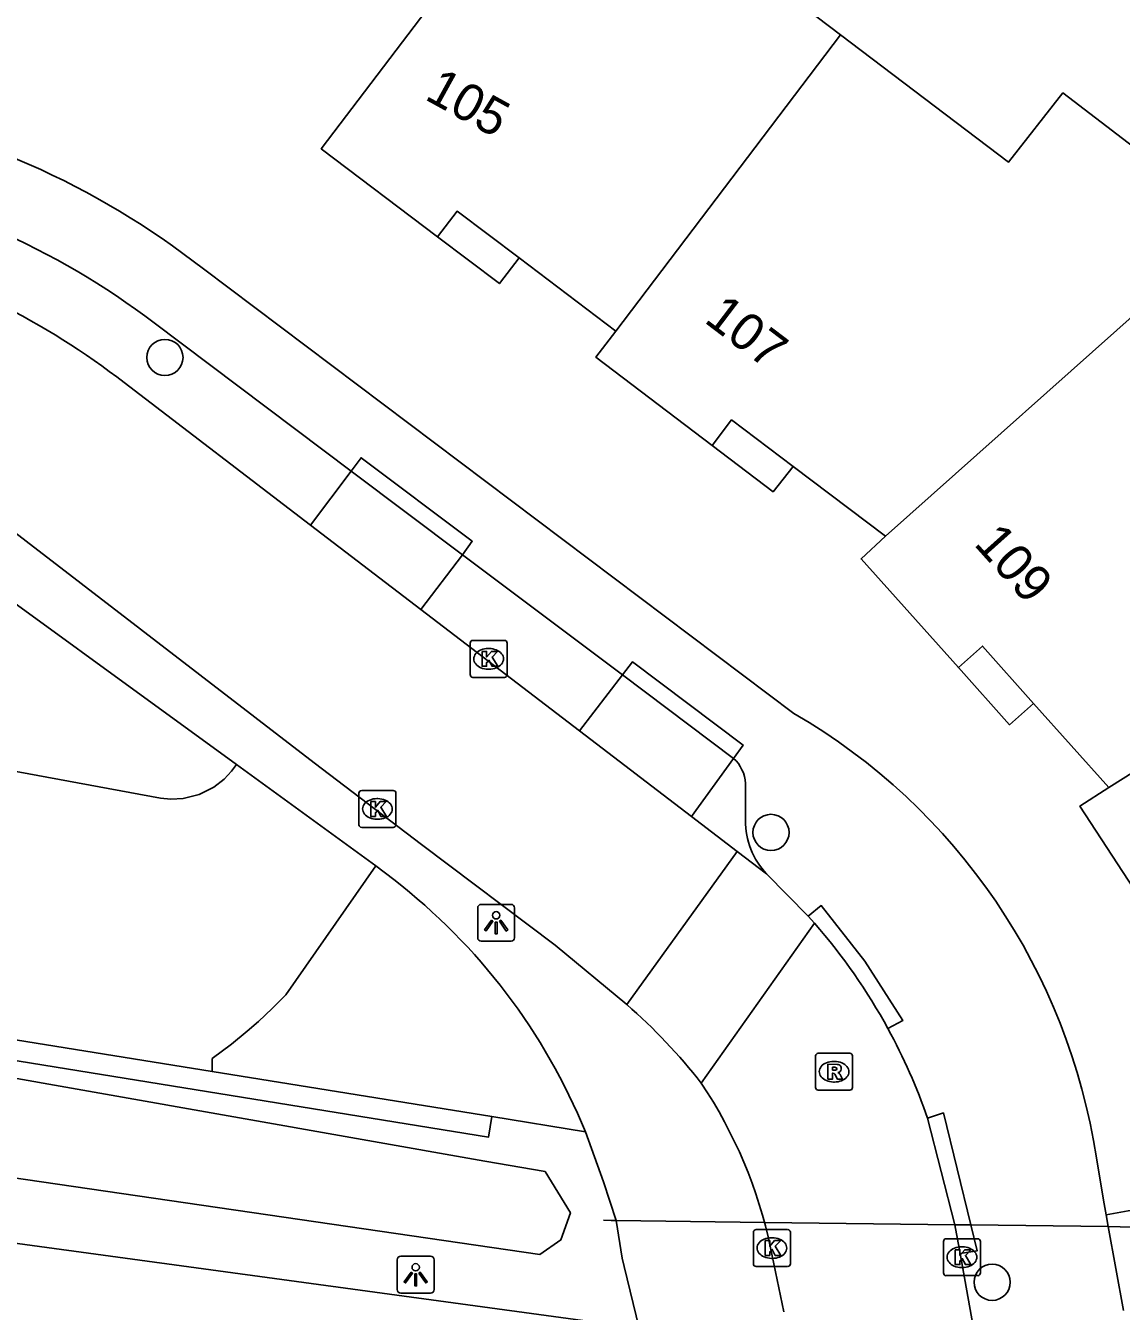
# Model space of a CAD drawing. Extents: x 159628 to 160723, y 388176 to 389416.
# Drawn here: x 160328.07 to 160357.7, y 388532.23 to 388567.02 of the extents above; entities that cross this region are included whole.
import ezdxf

# ---------------------------------------------------------------- set-up
doc = ezdxf.new("R2010")
doc.units = 0
for name, color, linetype in [('IMGEO_Berm_groen', 7, 'Continuous'), ('IMGEO_Boom', 7, 'Continuous'), ('IMGEO_Duiker', 7, 'Continuous'), ('IMGEO_Groenvoorziening', 7, 'Continuous'), ('IMGEO_Haag', 7, 'Continuous'), ('IMGEO_Kolk', 7, 'Continuous'), ('IMGEO_Lichtpunt', 7, 'Continuous'), ('IMGEO_Pand', 7, 'Continuous'), ('IMGEO_Pand_nummerreeks', 7, 'Continuous'), ('IMGEO_Pand_overbouw', 7, 'Continuous'), ('IMGEO_Parkeervlak_open', 7, 'Continuous'), ('IMGEO_Rijbaan_lokaal_open', 7, 'Continuous'), ('IMGEO_Rioolput', 7, 'Continuous'), ('IMGEO_Voetpad_open', 7, 'Continuous'), ('IMGEO_Waterloop', 7, 'Continuous')]:
    doc.layers.add(name, color=color, linetype=linetype)

msp = doc.modelspace()

# ---------------------------------------------------------------- linework, layer by layer
at = {"layer": 'IMGEO_Berm_groen'}
msp.add_lwpolyline([(160343.205, 388537.088), (160340.672, 388537.496)], dxfattribs=at)
at = {"layer": 'IMGEO_Boom'}
for centre in [(160331.831, 388558.043), (160348.225, 388545.189), (160354.206, 388533.012)]:
    msp.add_circle(centre, 0.489, dxfattribs=at)
at = {"layer": 'IMGEO_Duiker'}
msp.add_lwpolyline([(160343.691, 388534.69), (160343.899, 388534.687), (160344.033, 388534.686), (160348.062, 388534.635), (160353.201, 388534.57), (160353.63, 388534.565), (160357.347, 388534.518), (160357.672, 388534.514), (160358.083, 388534.508), (160358.659, 388534.501)], dxfattribs=at)
at = {"layer": 'IMGEO_Groenvoorziening'}
for points in [[(160325.252, 388553.212), (160325.361, 388548.355), (160325.345, 388548.134), (160325.376, 388547.901), (160325.459, 388547.666), (160325.573, 388547.479), (160325.716, 388547.321), (160325.898, 388547.184), (160331.713, 388546.115), (160331.989, 388546.088), (160332.326, 388546.106), (160332.76, 388546.215), (160333.15, 388546.409), (160333.433, 388546.627), (160333.636, 388546.842), (160333.763, 388547.027)], [(160333.105, 388538.715), (160333.112, 388539.069), (160333.634, 388539.46), (160334.058, 388539.805), (160334.36, 388540.07), (160334.733, 388540.418), (160335.103, 388540.79), (160337.538, 388544.284)]]:
    msp.add_lwpolyline(points, dxfattribs=at)
at = {"layer": 'IMGEO_Haag'}
for points in [[(160340.672, 388537.496), (160340.587, 388536.943), (160297.754, 388543.881)], [(160301.79, 388543.759), (160333.105, 388538.715)], [(160333.105, 388538.715), (160340.672, 388537.496)], [(160357.289, 388534.835), (160357.982, 388534.962)]]:
    msp.add_lwpolyline(points, dxfattribs=at)
at = {"layer": 'IMGEO_Kolk'}
for p, q in [((160340.087, 388549.459), (160340.087, 388550.311)), ((160340.162, 388550.385), (160341.014, 388550.385)), ((160341.088, 388550.311), (160341.088, 388549.459)), ((160340.575, 388550.165), (160340.6, 388550.165)), ((160340.598, 388549.605), (160340.573, 388549.605)), ((160341.014, 388549.385), (160340.162, 388549.385)), ((160337.079, 388545.396), (160337.079, 388546.248)), ((160337.154, 388546.322), (160338.006, 388546.322)), ((160337.567, 388546.102), (160337.592, 388546.102)), ((160338.08, 388546.248), (160338.08, 388545.396)), ((160338.006, 388545.322), (160337.154, 388545.322)), ((160337.59, 388545.542), (160337.565, 388545.542)), ((160347.749, 388533.514), (160347.749, 388534.366)), ((160347.824, 388534.44), (160348.676, 388534.44)), ((160348.237, 388534.22), (160348.262, 388534.22)), ((160348.75, 388534.366), (160348.75, 388533.514)), ((160352.965, 388534.192), (160353.817, 388534.192)), ((160352.89, 388533.266), (160352.89, 388534.118)), ((160353.378, 388533.972), (160353.403, 388533.972)), ((160353.891, 388534.118), (160353.891, 388533.266)), ((160348.26, 388533.66), (160348.235, 388533.66)), ((160348.676, 388533.44), (160347.824, 388533.44)), ((160353.817, 388533.192), (160352.965, 388533.192)), ((160353.401, 388533.412), (160353.376, 388533.412))]:
    msp.add_line(p, q, dxfattribs=at)
for points in [[(160340.087, 388549.459), (160340.087, 388550.311)], [(160340.162, 388550.385), (160341.014, 388550.385)], [(160341.088, 388550.311), (160341.088, 388549.459)], [(160340.408, 388550.085), (160340.531, 388550.085), (160340.531, 388549.934), (160340.661, 388550.085), (160340.825, 388550.085), (160340.679, 388549.934), (160340.832, 388549.685), (160340.68, 388549.685), (160340.595, 388549.849), (160340.531, 388549.782), (160340.531, 388549.685), (160340.408, 388549.685), (160340.408, 388550.085)], [(160341.014, 388549.385), (160340.162, 388549.385)], [(160337.079, 388545.396), (160337.079, 388546.248)], [(160337.154, 388546.322), (160338.006, 388546.322)], [(160337.4, 388546.022), (160337.523, 388546.022), (160337.523, 388545.871), (160337.653, 388546.022), (160337.817, 388546.022), (160337.671, 388545.871), (160337.824, 388545.622), (160337.672, 388545.622), (160337.587, 388545.786), (160337.523, 388545.719), (160337.523, 388545.622), (160337.4, 388545.622), (160337.4, 388546.022)], [(160338.08, 388546.248), (160338.08, 388545.396)], [(160338.006, 388545.322), (160337.154, 388545.322)], [(160347.749, 388533.514), (160347.749, 388534.366)], [(160347.824, 388534.44), (160348.676, 388534.44)], [(160348.75, 388534.366), (160348.75, 388533.514)], [(160352.965, 388534.192), (160353.817, 388534.192)], [(160348.07, 388534.14), (160348.193, 388534.14), (160348.193, 388533.989), (160348.323, 388534.14), (160348.487, 388534.14), (160348.341, 388533.989), (160348.494, 388533.74), (160348.342, 388533.74), (160348.257, 388533.904), (160348.193, 388533.837), (160348.193, 388533.74), (160348.07, 388533.74), (160348.07, 388534.14)], [(160352.89, 388533.266), (160352.89, 388534.118)], [(160353.211, 388533.892), (160353.334, 388533.892), (160353.334, 388533.741), (160353.464, 388533.892), (160353.628, 388533.892), (160353.482, 388533.741), (160353.635, 388533.492), (160353.483, 388533.492), (160353.398, 388533.656), (160353.334, 388533.589), (160353.334, 388533.492), (160353.211, 388533.492), (160353.211, 388533.892)], [(160353.891, 388534.118), (160353.891, 388533.266)], [(160348.676, 388533.44), (160347.824, 388533.44)], [(160353.817, 388533.192), (160352.965, 388533.192)]]:
    msp.add_lwpolyline(points, dxfattribs=at)
for centre, start, end in [((160340.164, 388550.309), 91.552, 178.448), ((160340.164, 388550.309), 91.552, 178.448), ((160341.012, 388550.309), 1.552, 88.448), ((160341.012, 388550.309), 1.552, 88.448), ((160340.164, 388549.461), 181.552, 268.448), ((160340.164, 388549.461), 181.552, 268.448), ((160341.012, 388549.461), 271.552, 358.448), ((160341.012, 388549.461), 271.552, 358.448), ((160337.156, 388546.246), 91.552, 178.448), ((160337.156, 388546.246), 91.552, 178.448), ((160338.004, 388546.246), 1.552, 88.448), ((160338.004, 388546.246), 1.552, 88.448), ((160337.156, 388545.398), 181.552, 268.448), ((160337.156, 388545.398), 181.552, 268.448), ((160338.004, 388545.398), 271.552, 358.448), ((160338.004, 388545.398), 271.552, 358.448), ((160347.826, 388534.364), 91.552, 178.448), ((160347.826, 388534.364), 91.552, 178.448), ((160348.674, 388534.364), 1.552, 88.448), ((160348.674, 388534.364), 1.552, 88.448), ((160352.967, 388534.116), 91.552, 178.448), ((160352.967, 388534.116), 91.552, 178.448), ((160353.815, 388534.116), 1.552, 88.448), ((160353.815, 388534.116), 1.552, 88.448), ((160347.826, 388533.516), 181.552, 268.448), ((160347.826, 388533.516), 181.552, 268.448), ((160348.674, 388533.516), 271.552, 358.448), ((160348.674, 388533.516), 271.552, 358.448), ((160352.967, 388533.268), 181.552, 268.448), ((160352.967, 388533.268), 181.552, 268.448), ((160353.815, 388533.268), 271.552, 358.448), ((160353.815, 388533.268), 271.552, 358.448)]:
    msp.add_arc(centre, 0.0765, start, end, dxfattribs=at)
for centre, major_axis, ratio, start_param, end_param in [((160340.574, 388549.885), (-0.387, 0.002), 0.722429, 4.712389, 7.853982), ((160340.599, 388549.885), (-0.39, 0.002), 0.717154, 1.570796, 4.712389), ((160337.566, 388545.822), (-0.387, 0.002), 0.722429, 4.712389, 7.853982), ((160337.591, 388545.822), (-0.39, 0.002), 0.717154, 1.570796, 4.712389), ((160348.236, 388533.94), (-0.387, 0.002), 0.722429, 4.712389, 7.853982), ((160348.261, 388533.94), (-0.39, 0.002), 0.717154, 1.570796, 4.712389), ((160353.377, 388533.692), (-0.387, 0.002), 0.722429, 4.712389, 7.853982), ((160353.402, 388533.692), (-0.39, 0.002), 0.717154, 1.570796, 4.712389)]:
    msp.add_ellipse(centre, major_axis=major_axis, ratio=ratio, start_param=start_param, end_param=end_param, dxfattribs=at)
at = {"layer": 'IMGEO_Lichtpunt'}
for p, q in [((160341.194, 388543.241), (160340.386, 388543.241)), ((160341.194, 388543.241), (160340.386, 388543.241)), ((160340.292, 388543.146), (160340.292, 388542.339)), ((160340.292, 388543.146), (160340.292, 388542.339)), ((160341.288, 388542.339), (160341.288, 388543.146)), ((160341.288, 388542.339), (160341.288, 388543.146)), ((160340.386, 388542.245), (160341.194, 388542.245)), ((160340.386, 388542.245), (160341.194, 388542.245)), ((160338.115, 388533.621), (160338.115, 388532.814)), ((160338.115, 388533.621), (160338.115, 388532.814)), ((160339.017, 388533.716), (160338.209, 388533.716)), ((160339.017, 388533.716), (160338.209, 388533.716)), ((160339.111, 388532.814), (160339.111, 388533.621)), ((160339.111, 388532.814), (160339.111, 388533.621)), ((160338.209, 388532.72), (160339.017, 388532.72)), ((160338.209, 388532.72), (160339.017, 388532.72))]:
    msp.add_line(p, q, dxfattribs=at)
for points in [[(160340.666, 388542.81), (160340.705, 388542.782), (160340.517, 388542.52), (160340.479, 388542.547), (160340.666, 388542.81)], [(160340.768, 388542.762), (160340.815, 388542.762), (160340.815, 388542.44), (160340.768, 388542.44), (160340.768, 388542.762)], [(160340.878, 388542.782), (160340.916, 388542.809), (160341.103, 388542.547), (160341.064, 388542.519), (160340.878, 388542.782)], [(160338.489, 388533.285), (160338.528, 388533.257), (160338.34, 388532.995), (160338.302, 388533.022), (160338.489, 388533.285)], [(160338.591, 388533.237), (160338.638, 388533.237), (160338.638, 388532.915), (160338.591, 388532.915), (160338.591, 388533.237)], [(160338.701, 388533.257), (160338.739, 388533.284), (160338.926, 388533.022), (160338.887, 388532.994), (160338.701, 388533.257)]]:
    msp.add_lwpolyline(points, dxfattribs=at)
for centre in [(160340.791, 388542.944), (160338.614, 388533.419)]:
    msp.add_circle(centre, 0.0994, dxfattribs=at)
for centre, start, end in [((160340.386, 388543.146), 90, 180), ((160340.386, 388543.146), 90, 180), ((160341.194, 388543.146), 0, 90), ((160341.194, 388543.146), 0, 90), ((160340.386, 388542.339), 180, 270), ((160340.386, 388542.339), 180, 270), ((160341.194, 388542.339), 270, 0), ((160341.194, 388542.339), 270, 360), ((160338.209, 388533.621), 90, 180), ((160338.209, 388533.621), 90, 180), ((160339.017, 388533.621), 0, 90), ((160339.017, 388533.621), 0, 90), ((160338.209, 388532.814), 180, 270), ((160338.209, 388532.814), 180, 270), ((160339.017, 388532.814), 270, 0), ((160339.017, 388532.814), 270, 360)]:
    msp.add_arc(centre, 0.0946, start, end, dxfattribs=at)
at = {"layer": 'IMGEO_Pand'}
for points in [[(160344.024, 388558.754), (160341.416, 388560.742), (160339.734, 388561.999), (160339.207, 388561.307), (160336.06, 388563.69), (160339.086, 388567.672), (160342.683, 388572.406), (160350.105, 388566.777)], [(160350.105, 388566.777), (160344.024, 388558.754)], [(160350.105, 388566.777), (160354.65, 388563.33), (160356.12, 388565.2), (160360.54, 388561.82), (160358.817, 388559.886)], [(160358.817, 388559.886), (160351.322, 388553.207)], [(160351.322, 388553.207), (160348.823, 388555.089), (160347.16, 388556.353), (160346.634, 388555.661), (160343.49, 388558.05), (160344.024, 388558.754)], [(160357.365, 388546.405), (160355.329, 388548.681), (160353.943, 388550.229), (160353.294, 388549.648), (160350.66, 388552.59), (160351.322, 388553.207)], [(160365.801, 388551.712), (160368.929, 388546.923), (160370.93, 388548.23), (160373.023, 388545.025), (160362.527, 388538.344), (160360.614, 388541.279), (160359.473, 388543.047), (160358.747, 388542.579), (160358.62, 388542.776), (160356.583, 388545.902), (160357.365, 388546.405)], [(160357.365, 388546.405), (160365.801, 388551.712)]]:
    msp.add_lwpolyline(points, dxfattribs=at)
at = {"layer": 'IMGEO_Pand_overbouw'}
for points in [[(160341.416, 388560.742), (160339.734, 388561.999), (160339.207, 388561.307), (160340.88, 388560.04)], [(160348.823, 388555.089), (160347.16, 388556.353), (160346.634, 388555.661), (160348.28, 388554.41)], [(160355.329, 388548.681), (160353.943, 388550.229), (160353.294, 388549.648), (160354.68, 388548.1)]]:
    msp.add_lwpolyline(points, close=True, dxfattribs=at)
at = {"layer": 'IMGEO_Parkeervlak_open'}
for points in [[(160335.77, 388553.502), (160336.87, 388554.967)], [(160339.884, 388552.701), (160338.751, 388551.221)], [(160343.047, 388547.933), (160344.208, 388549.451)], [(160347.213, 388547.192), (160346.077, 388545.615)]]:
    msp.add_lwpolyline(points, dxfattribs=at)
at = {"layer": 'IMGEO_Rijbaan_lokaal_open'}
for points in [[(160330.728, 388557.361), (160335.77, 388553.502)], [(160344.325, 388540.529), (160342.387, 388542.137), (160338.771, 388544.859), (160335.869, 388547.074), (160326.464, 388554.309)], [(160338.751, 388551.221), (160335.77, 388553.502)], [(160338.751, 388551.221), (160343.047, 388547.933)], [(160346.077, 388545.615), (160343.047, 388547.933)], [(160347.309, 388544.672), (160346.077, 388545.615)], [(160344.325, 388540.529), (160347.309, 388544.672)], [(160347.309, 388544.672), (160348.103, 388544.064)], [(160348.103, 388544.064), (160349.234, 388542.923)], [(160349.405, 388542.729), (160349.234, 388542.923)], [(160349.405, 388542.729), (160346.34, 388538.399)], [(160297.312, 388538.219), (160344.66, 388531.774)], [(160353.341, 388533.792), (160353.201, 388534.57), (160352.458, 388537.452)], [(160348.215, 388533.943), (160348.568, 388532.21)], [(160353.341, 388533.792), (160353.684, 388531.867)]]:
    msp.add_lwpolyline(points, dxfattribs=at)
for centre, radius, start, end in [((160318.167, 388541.183), 20.482, 52.1722, 74.7616), ((160337.006, 388531.983), 16.408, 28.7596, 40.9164), ((160334.389, 388529.112), 15.135, 37.8521, 48.9694), ((160337.54, 388532.33), 15.773, 18.9508, 28.5877), ((160335.665, 388531.285), 12.829, 11.9597, 33.6811)]:
    msp.add_arc(centre, radius, start, end, dxfattribs=at)
at = {"layer": 'IMGEO_Rioolput'}
for p, q in [((160349.43, 388538.286), (160349.43, 388539.138)), ((160349.505, 388539.212), (160350.357, 388539.212)), ((160350.431, 388539.138), (160350.431, 388538.286)), ((160349.918, 388538.992), (160349.943, 388538.992)), ((160349.941, 388538.432), (160349.916, 388538.432)), ((160350.357, 388538.212), (160349.505, 388538.212))]:
    msp.add_line(p, q, dxfattribs=at)
for points in [[(160349.43, 388538.286), (160349.43, 388539.138)], [(160349.505, 388539.212), (160350.357, 388539.212)], [(160350.431, 388539.138), (160350.431, 388538.286)], [(160350.019, 388538.91), (160349.767, 388538.912), (160349.767, 388538.512)], [(160349.945, 388538.831), (160349.891, 388538.831), (160349.891, 388538.75)], [(160349.891, 388538.75), (160349.943, 388538.75)], [(160349.767, 388538.512), (160349.891, 388538.512), (160349.891, 388538.674), (160349.902, 388538.674)], [(160349.949, 388538.645), (160350.02, 388538.512), (160350.16, 388538.512), (160350.095, 388538.638)], [(160350.357, 388538.212), (160349.505, 388538.212)]]:
    msp.add_lwpolyline(points, dxfattribs=at)
for centre, radius, start, end in [((160349.507, 388539.136), 0.0765, 91.552, 178.448), ((160349.507, 388539.136), 0.0765, 91.552, 178.448), ((160350.355, 388539.136), 0.0765, 1.552, 88.448), ((160350.355, 388539.136), 0.0765, 1.552, 88.448), ((160349.927, 388538.939), 0.19, 274.7715, 282.9687), ((160349.951, 388538.735), 0.0964, 77.0061, 93.1865), ((160349.965, 388538.792), 0.0378, 276.6634, 79.6772), ((160350.018, 388538.8), 0.109, 350.3612, 89.416), ((160350.016, 388538.8), 0.112, 277.5842, 350.9817), ((160349.901, 388538.621), 0.0533, 26.0293, 88.6989), ((160350, 388538.585), 0.108, 29.5134, 73.7905), ((160349.507, 388538.288), 0.0765, 181.552, 268.448), ((160349.507, 388538.288), 0.0765, 181.552, 268.448), ((160350.355, 388538.288), 0.0765, 271.552, 358.448), ((160350.355, 388538.288), 0.0765, 271.552, 358.448)]:
    msp.add_arc(centre, radius, start, end, dxfattribs=at)
for centre, major_axis, ratio, start_param, end_param in [((160349.917, 388538.712), (-0.387, 0.002), 0.722429, 4.712389, 7.853982), ((160349.942, 388538.712), (-0.39, 0.002), 0.717154, 1.570796, 4.712389)]:
    msp.add_ellipse(centre, major_axis=major_axis, ratio=ratio, start_param=start_param, end_param=end_param, dxfattribs=at)
at = {"layer": 'IMGEO_Voetpad_open'}
for points in [[(160332.87, 388560.441), (160348.847, 388548.41)], [(160331.539, 388558.975), (160336.87, 388554.967)], [(160336.87, 388554.967), (160337.138, 388555.326), (160340.145, 388553.067), (160339.884, 388552.701)], [(160339.884, 388552.701), (160336.87, 388554.967)], [(160325.252, 388553.212), (160333.763, 388547.027)], [(160339.884, 388552.701), (160344.208, 388549.451)], [(160344.208, 388549.451), (160344.481, 388549.808), (160347.468, 388547.552), (160347.213, 388547.192)], [(160347.213, 388547.192), (160344.208, 388549.451)], [(160333.763, 388547.027), (160337.538, 388544.284)], [(160347.535, 388546.515), (160347.536, 388545.516)], [(160337.538, 388544.284), (160338.027, 388543.91)], [(160349.234, 388542.923), (160349.585, 388543.207), (160350.761, 388541.705), (160351.789, 388540.097), (160351.39, 388539.877)], [(160352.458, 388537.452), (160352.89, 388537.596), (160353.63, 388534.565), (160353.801, 388533.862), (160353.341, 388533.792)], [(160343.205, 388537.088), (160343.692, 388535.729), (160344.033, 388534.686), (160344.2, 388533.667), (160344.253, 388533.436), (160344.66, 388531.774)], [(160357.027, 388536.378), (160357.215, 388535.238), (160357.289, 388534.835)], [(160357.763, 388532.245), (160357.347, 388534.518), (160357.289, 388534.835)]]:
    msp.add_lwpolyline(points, dxfattribs=at)
for centre, radius, start, end in [((160319.236, 388543.055), 22.094, 51.8968, 80.4494), ((160319.078, 388542.716), 20.485, 52.5332, 80.5678), ((160340.381, 388533.858), 16.836, 8.6094, 59.8105), ((160346.54, 388546.457), 0.997, 3.3574, 47.5168), ((160349.666, 388545.511), 2.13, 179.8657, 222.7952), ((160327.854, 388530.812), 16.584, 22.2349, 52.1632)]:
    msp.add_arc(centre, radius, start, end, dxfattribs=at)
at = {"layer": 'IMGEO_Waterloop'}
msp.add_lwpolyline([(160305.913, 388542.394), (160298.744, 388542.951), (160298.538, 388541.235), (160298.43, 388540.339), (160308.942, 388538.582), (160341.973, 388533.768), (160342.542, 388534.157), (160342.799, 388534.896), (160342.112, 388536.008), (160340.488, 388536.294), (160305.913, 388542.394)], dxfattribs=at)

# ---------------------------------------------------------------- texts
at = {"layer": 'IMGEO_Pand_nummerreeks'}
for s, rotation, p in [('105', 331.1688, (160338.825, 388565.045)), ('107', 322.7692, (160346.386, 388559.016)), ('109', 311.8372, (160353.689, 388552.985))]:
    msp.add_text(s, height=1, rotation=rotation, dxfattribs=at).set_placement(p)

doc.saveas('drawing.dxf')
